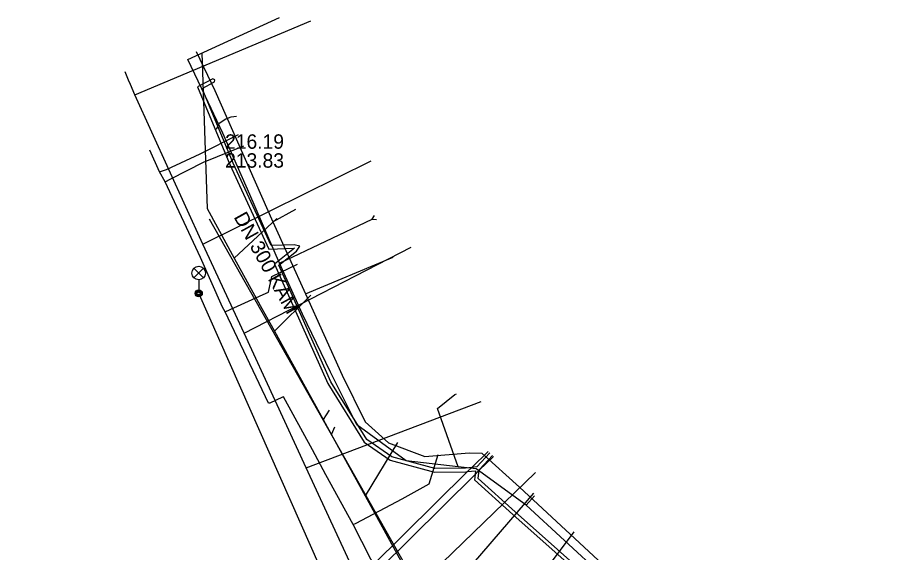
# Model space of a CAD drawing. Extents: x -595540 to -593988, y -1160850 to -1159202.
# Drawn here: x -595243.61 to -595194.66, y -1160661.91 to -1160632.23 of the extents above; entities that cross this region are included whole.
import ezdxf

# ---------------------------------------------------------------- set-up
doc = ezdxf.new("R2010")
doc.units = 0
for name, color, linetype in [('BKOM-ODVODNENI_trasa sítě', 7, 'Continuous'), ('BVK-JEDNOTNA_popisy', 7, 'Continuous'), ('BVK-JEDNOTNA_trasa sítě', 7, 'Continuous'), ('BVK-VODOVOD_trasa sítě', 7, 'Continuous'), ('CETIN_kabel podzemní', 7, 'Continuous'), ('DESTOVA_trasa neprovozované sítě', 7, 'Continuous'), ('DSP-NN-EON_kabel', 7, 'Continuous'), ('DSP-SDEL-VODAFONE_kabel', 7, 'Continuous'), ('EON-NN_kabel', 7, 'Continuous'), ('INNOGY-STL_trasa sítě', 7, 'Continuous'), ('TSB_kabel VO', 7, 'Continuous'), ('TSB_lampy VO', 7, 'Continuous')]:
    doc.layers.add(name, color=color, linetype=linetype)

msp = doc.modelspace()

# ---------------------------------------------------------------- linework, layer by layer
at = {"layer": 'BKOM-ODVODNENI_trasa sítě'}
for points in [[(-595218.57, -1160668.83), (-595232.96, -1160643.42)], [(-595226.03, -1160654.96), (-595226.18, -1160655.34)]]:
    msp.add_lwpolyline(points, dxfattribs=at)
at = {"layer": 'BVK-JEDNOTNA_popisy'}
msp.add_line((-595232.098, -1160639.632), (-595232.098, -1160639.632), dxfattribs=at)
at = {"layer": 'BVK-JEDNOTNA_trasa sítě'}
for p, q in [((-595233.387, -1160634.181), (-595233.098, -1160642.832)), ((-595229.215, -1160643.369), (-595231.589, -1160645.578)), ((-595227.334, -1160647.627), (-595229.352, -1160649.639)), ((-595222.526, -1160655.819), (-595224.316, -1160658.771)), ((-595212.742, -1160660.774), (-595218.795, -1160668.804))]:
    msp.add_line(p, q, dxfattribs=at)
msp.add_lwpolyline([(-595233.098, -1160642.832), (-595231.589, -1160645.578), (-595230.143, -1160648.203), (-595229.352, -1160649.639), (-595226.656, -1160654.527), (-595226.536, -1160654.744), (-595225.797, -1160656.084), (-595224.316, -1160658.771), (-595222.221, -1160662.574), (-595221.961, -1160663.046), (-595220.178, -1160666.289), (-595218.795, -1160668.804)], dxfattribs=at)
at = {"layer": 'BVK-VODOVOD_trasa sítě'}
for p, q in [((-595237.108, -1160636.507), (-595227.345, -1160632.407)), ((-595237.454, -1160635.7), (-595237.652, -1160635.243)), ((-595237.348, -1160635.941), (-595237.454, -1160635.7)), ((-595233.336, -1160644.81), (-595223.995, -1160640.183)), ((-595231.039, -1160649.747), (-595221.762, -1160644.964)), ((-595227.594, -1160657.22), (-595217.875, -1160653.543)), ((-595223.575, -1160665.886), (-595214.86, -1160657.484))]:
    msp.add_line(p, q, dxfattribs=at)
msp.add_lwpolyline([(-595218.03, -1160670.74), (-595223.06, -1160666.99), (-595223.575, -1160665.886), (-595227.594, -1160657.22), (-595231.039, -1160649.747), (-595233.336, -1160644.81), (-595237.108, -1160636.507), (-595237.348, -1160635.941)], dxfattribs=at)
at = {"layer": 'CETIN_kabel podzemní'}
for points in [[(-595229.08, -1160645.85), (-595230.73, -1160642.05), (-595231.61, -1160640.03), (-595232.23, -1160638.65), (-595233.21, -1160636.57), (-595234.16, -1160634.55), (-595229.07, -1160632.23)], [(-595229.08, -1160645.85), (-595223.93, -1160643.41)], [(-595223.93, -1160643.41), (-595223.8, -1160643.21)], [(-595223.93, -1160643.41), (-595223.69, -1160643.44)], [(-595219.16, -1160657.16), (-595222.04, -1160656.82), (-595224.78, -1160654.83), (-595226.25, -1160651.9), (-595227.8, -1160648.68), (-595229.08, -1160645.85)], [(-595219.16, -1160657.16), (-595220.3, -1160653.92), (-595219.34, -1160653.14), (-595219.25, -1160653.1)], [(-595215.39, -1160659.29), (-595218.16, -1160657.28), (-595219.16, -1160657.16)], [(-595215.39, -1160659.29), (-595214.91, -1160658.77)], [(-595209, -1160665.18), (-595215.39, -1160659.29)]]:
    msp.add_lwpolyline(points, dxfattribs=at)
at = {"layer": 'DESTOVA_trasa neprovozované sítě'}
msp.add_line((-595226.31, -1160654.012), (-595226.656, -1160654.527), dxfattribs=at)
at = {"layer": 'DSP-NN-EON_kabel'}
msp.add_lwpolyline([(-595232.58, -1160638.42), (-595232.43, -1160638.08), (-595232.06, -1160637.84), (-595231.75, -1160637.74), (-595231.46, -1160637.7)], dxfattribs=at)
at = {"layer": 'DSP-SDEL-VODAFONE_kabel'}
for p, q in [((-595229.45, -1160643.561), (-595228.175, -1160642.861)), ((-595229.45, -1160643.561), (-595227.633, -1160647.567)), ((-595227.633, -1160647.567), (-595222.774, -1160645.53)), ((-595215.752, -1160658.297), (-595209.221, -1160664.338))]:
    msp.add_line(p, q, dxfattribs=at)
for points in [[(-595233.706, -1160634.108), (-595232.674, -1160636.282), (-595229.45, -1160643.561)], [(-595227.633, -1160647.567), (-595225.592, -1160652.079), (-595224.313, -1160654.671), (-595223.033, -1160655.831), (-595221.009, -1160656.592), (-595218.538, -1160656.384)], [(-595218.538, -1160656.384), (-595217.845, -1160656.402), (-595215.752, -1160658.297)]]:
    msp.add_lwpolyline(points, dxfattribs=at)
at = {"layer": 'EON-NN_kabel'}
for points in [[(-595217.403, -1160656.392), (-595218.118, -1160657.165), (-595218.399, -1160657.198), (-595218.746, -1160657.24), (-595220.447, -1160657.25), (-595222.837, -1160656.608), (-595224.226, -1160655.65), (-595226.221, -1160652.443), (-595229.107, -1160645.97), (-595228.129, -1160645.197), (-595227.94, -1160644.92), (-595228.264, -1160644.832), (-595229.537, -1160644.878), (-595231.648, -1160640.31), (-595233.373, -1160636.166), (-595232.677, -1160635.797), (-595232.67, -1160635.68), (-595232.771, -1160635.621), (-595233.627, -1160636.074), (-595231.832, -1160640.39), (-595229.663, -1160645.082), (-595228.242, -1160645.031), (-595229.353, -1160645.91), (-595226.399, -1160652.537), (-595224.374, -1160655.79), (-595222.923, -1160656.792), (-595220.473, -1160657.45), (-595218.734, -1160657.44), (-595218.63, -1160657.428), (-595218.186, -1160657.375), (-595218.214, -1160657.579), (-595218.256, -1160657.889), (-595216.127, -1160659.805), (-595208.583, -1160666.509)], [(-595265.195, -1160671.498), (-595259.46, -1160678.281), (-595257.338, -1160680.433), (-595252.784, -1160684.757), (-595242.726, -1160692.497), (-595242.252, -1160692.666), (-595241.965, -1160692.491), (-595236.873, -1160685.671), (-595228.209, -1160674.512), (-595226.032, -1160671.135), (-595225.247, -1160668.904), (-595225.291, -1160667.517), (-595225.718, -1160665.302), (-595225.844, -1160664.768), (-595225.703, -1160664.421), (-595218.63, -1160657.428), (-595218.399, -1160657.198), (-595217.497, -1160656.307)], [(-595228.371, -1160696.357), (-595231.339, -1160700.243), (-595231.713, -1160700.56), (-595232.176, -1160700.508), (-595241.456, -1160693.39), (-595241.729, -1160692.948), (-595241.674, -1160692.767), (-595236.555, -1160685.913), (-595227.883, -1160674.744), (-595225.67, -1160671.313), (-595224.845, -1160668.966), (-595224.893, -1160667.473), (-595225.326, -1160665.218), (-595225.426, -1160664.8), (-595225.363, -1160664.649), (-595218.214, -1160657.579), (-595217.982, -1160657.349), (-595217.203, -1160656.579)], [(-595192.674, -1160684.423), (-595197.949, -1160680.48), (-595198.632, -1160679.952), (-595198.074, -1160679.628), (-595197.577, -1160679.029), (-595197.6, -1160678.9), (-595197.731, -1160678.901), (-595198.206, -1160679.472), (-595198.803, -1160679.82), (-595205.213, -1160674.975), (-595206.913, -1160673.186), (-595207.8, -1160670.792), (-595207.8, -1160669.441), (-595207.034, -1160669.282), (-595206.89, -1160669.15), (-595207.009, -1160668.93), (-595207.572, -1160668.488), (-595207.434, -1160667.643), (-595208.437, -1160666.371), (-595215.993, -1160659.655), (-595218.044, -1160657.811), (-595217.982, -1160657.349), (-595217.976, -1160657.305), (-595217.257, -1160656.528)]]:
    msp.add_lwpolyline(points, dxfattribs=at)
at = {"layer": 'INNOGY-STL_trasa sítě'}
for points in [[(-595235.73, -1160640.79), (-595235.35, -1160640.65), (-595233.48, -1160639.79), (-595231.351, -1160638.725)], [(-595217.05, -1160672.83), (-595218.79, -1160671.4), (-595221.06, -1160669.67), (-595222.244, -1160668.768), (-595222.06, -1160668.49), (-595221.37, -1160667.45), (-595221.283, -1160667.319), (-595221.41, -1160667.07), (-595221.883, -1160666.144), (-595222.11, -1160665.7), (-595223.52, -1160663.23), (-595224.984, -1160660.366), (-595226.51, -1160657.6), (-595227.24, -1160656.21), (-595228.85, -1160653.28), (-595228.9, -1160653.29), (-595229.61, -1160653.63), (-595229.69, -1160653.63), (-595232.1, -1160648.56), (-595232.24, -1160648.29), (-595233.46, -1160645.55), (-595235.43, -1160641.35), (-595235.73, -1160640.79), (-595236.28, -1160639.58)], [(-595235.43, -1160641.35), (-595235.11, -1160641.18), (-595233.3, -1160640.25), (-595231.06, -1160639.35)], [(-595232.1, -1160648.56), (-595231.82, -1160648.43), (-595229.98, -1160647.6), (-595229.68, -1160647.46), (-595229.5, -1160646.59), (-595228.084, -1160645.913)], [(-595224.984, -1160660.366), (-595224.82, -1160660.28), (-595222.26, -1160658.94), (-595220.76, -1160658.1), (-595220.265, -1160656.477)], [(-595221.883, -1160666.144), (-595221.74, -1160666.01), (-595219.7, -1160664.11), (-595214.963, -1160658.616)]]:
    msp.add_lwpolyline(points, dxfattribs=at)
at = {"layer": 'TSB_kabel VO'}
msp.add_lwpolyline([(-595241.137, -1160689.811), (-595240.952, -1160689.837), (-595239.76, -1160690.12), (-595233.46, -1160681.66), (-595224.3, -1160668.81), (-595224.09, -1160667.81), (-595224.563, -1160667.838), (-595233.516, -1160647.622)], dxfattribs=at)
at = {"layer": 'TSB_lampy VO'}
for p, q in [((-595233.827, -1160646.671), (-595233.297, -1160646.141)), ((-595233.827, -1160646.141), (-595233.297, -1160646.671)), ((-595233.827, -1160646.671), (-595233.297, -1160646.141)), ((-595233.827, -1160646.141), (-595233.297, -1160646.671)), ((-595233.562, -1160646.781), (-595233.562, -1160647.531)), ((-595233.562, -1160646.781), (-595233.562, -1160647.531))]:
    msp.add_line(p, q, dxfattribs=at)
for centre, radius in [((-595233.562, -1160646.406), 0.375), ((-595233.562, -1160646.406), 0.375), ((-595233.562, -1160647.531), 0.2), ((-595233.562, -1160647.531), 0.2), ((-595233.562, -1160647.531), 0.145), ((-595233.562, -1160647.531), 0.145), ((-595233.562, -1160647.531), 0.0876), ((-595233.562, -1160647.531), 0.0876)]:
    msp.add_circle(centre, radius, dxfattribs=at)

# ---------------------------------------------------------------- texts
at = {"layer": 'BVK-JEDNOTNA_popisy'}
for s, p in [('216.19', (-595232.098, -1160639.507)), ('213.83', (-595232.098, -1160640.557))]:
    msp.add_text(s, height=0.8, dxfattribs=at).set_placement(p)
msp.add_text('DN 300 KAM', height=0.8, rotation=298.8548, dxfattribs=at).set_placement((-595231.638, -1160643.292))

doc.saveas('drawing.dxf')
